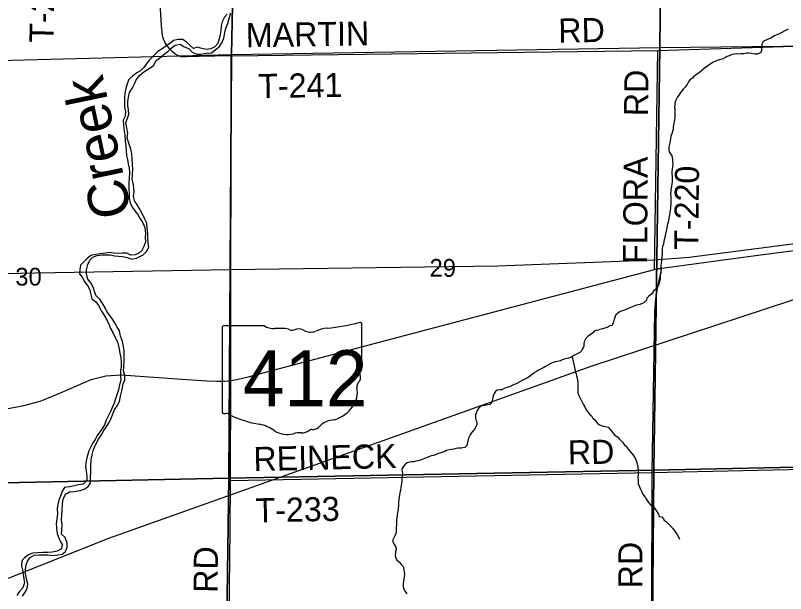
# Model space of a CAD drawing. Extents: x -8.5 to 18.7, y -20.3 to 7.
# Drawn here: x 0.633 to 4.267, y 2.554 to 5.281 of the extents above; entities that cross this region are included whole.
import ezdxf

# ---------------------------------------------------------------- set-up
doc = ezdxf.new("R2010")
doc.units = 0
for name, color, linetype in [('Default', 7, 'Continuous'), ('GM_X_Minor_River', 7, 'Continuous'), ('GM_X_Minor_River_Text', 7, 'Continuous'), ('GM_X_Rail_Line', 7, 'Continuous'), ('GM_X_Section', 7, 'Continuous'), ('GM_X_Section_Text', 7, 'Continuous'), ('GM_X_State_Location', 7, 'Continuous'), ('GM_X_State_Route', 7, 'Continuous'), ('GM_X_State_Shield', 7, 'Continuous'), ('GM_X_Township_Road', 7, 'Continuous'), ('GM_X_Township_Road_Text', 7, 'Continuous')]:
    doc.layers.add(name, color=color, linetype=linetype)

msp = doc.modelspace()

# ---------------------------------------------------------------- linework, layer by layer
at = {"layer": 'Default'}
for points in [[(1.6907, 6.938), (-0.1988, 6.938), (-0.2415, 5.0861), (-0.2425, 5.0482), (1.6521, 5.0972)], [(3.6931, 6.938), (1.6907, 6.938), (1.6521, 5.0972), (3.6732, 5.1302)], [(5.7052, 6.938), (3.6931, 6.938), (3.6732, 5.1302), (5.695, 5.1526)]]:
    msp.add_lwpolyline(points, close=True, dxfattribs=at)
at = {"layer": 'GM_X_Minor_River'}
for points in [[(1.1443, 3.6243), (1.146, 3.6569), (1.1466, 3.6782), (1.1464, 3.7002), (1.1424, 3.7193), (1.1385, 3.7437), (1.1293, 3.7682), (1.1231, 3.7927), (1.1115, 3.8135), (1.1014, 3.8305), (1.0913, 3.849), (1.0788, 3.8661), (1.0642, 3.8847), (1.0555, 3.9024), (1.0425, 3.9248), (1.0316, 3.9433), (1.0138, 3.959), (1.0053, 3.979), (0.9998, 3.9996), (0.989, 4.0204), (0.9742, 4.0368), (0.9688, 4.0605), (0.9686, 4.0817), (0.9746, 4.1059), (0.9842, 4.1269), (0.9983, 4.1402), (1.0182, 4.1495), (1.0403, 4.1512), (1.0615, 4.1513), (1.0812, 4.1516), (1.1001, 4.1472), (1.119, 4.146), (1.1387, 4.1439), (1.1613, 4.1395), (1.1808, 4.1321), (1.2044, 4.136), (1.2352, 4.1519), (1.2516, 4.1681), (1.2627, 4.1876), (1.2595, 4.2082), (1.2578, 4.2287), (1.2569, 4.253), (1.2545, 4.2774), (1.2529, 4.301), (1.2428, 4.321), (1.2299, 4.3495), (1.2161, 4.3719), (1.2053, 4.3904), (1.1943, 4.4074), (1.1904, 4.4288), (1.1924, 4.4492), (1.1895, 4.482), (1.1842, 4.5095), (1.1855, 4.5284), (1.1862, 4.5565), (1.1846, 4.5786), (1.1838, 4.6051), (1.1828, 4.6264), (1.1766, 4.6502), (1.1689, 4.6739), (1.1598, 4.7023), (1.1628, 4.7257), (1.1581, 4.7517), (1.1542, 4.7753), (1.1616, 4.7964), (1.1675, 4.816), (1.1658, 4.8365), (1.1633, 4.8563), (1.1638, 4.8753), (1.1659, 4.8965), (1.1718, 4.9184), (1.1852, 4.9393), (1.1941, 4.958), (1.2022, 4.9775), (1.2179, 4.9976), (1.2381, 5.0145), (1.2689, 5.0334), (1.2844, 5.0459), (1.2972, 5.0691), (1.3134, 5.08), (1.332, 5.0955), (1.3537, 5.1123), (1.367, 5.1264), (1.3871, 5.1403), (1.4108, 5.1465), (1.4271, 5.1346), (1.4519, 5.1241), (1.4674, 5.1085), (1.4883, 5.098), (1.5081, 5.0982), (1.5347, 5.1028), (1.5583, 5.1052), (1.5761, 5.1184), (1.594, 5.1338), (1.6073, 5.1517), (1.6163, 5.1735), (1.6208, 5.2014), (1.6259, 5.2211), (1.6349, 5.2436), (1.6415, 5.2662), (1.6499, 5.2933)], [(1.6315, 5.2877), (1.619, 5.2729), (1.6078, 5.2512), (1.6034, 5.2315), (1.6021, 5.2103), (1.5986, 5.1914), (1.5942, 5.171), (1.5875, 5.1484), (1.5742, 5.1329), (1.555, 5.1243), (1.5329, 5.1211), (1.5126, 5.1254), (1.4908, 5.1314), (1.4724, 5.1258), (1.4576, 5.1399), (1.4406, 5.1555), (1.422, 5.1682), (1.4007, 5.1672), (1.3793, 5.1625), (1.3592, 5.1479), (1.343, 5.1362), (1.3252, 5.123), (1.3044, 5.1107), (1.281, 5.0878), (1.2631, 5.07), (1.2497, 5.0514), (1.2371, 5.0335), (1.2231, 5.0202), (1.2054, 5.0109), (1.1868, 4.9969), (1.1673, 4.9792), (1.1607, 4.9589), (1.1533, 4.9363), (1.1497, 4.9152), (1.1476, 4.8932), (1.1477, 4.8697), (1.1479, 4.8492), (1.1518, 4.8263), (1.1513, 4.8065), (1.1417, 4.7878), (1.1426, 4.7658), (1.1436, 4.746), (1.1496, 4.7177), (1.1511, 4.6888), (1.1535, 4.6645), (1.156, 4.6446), (1.1576, 4.6211)], [(4.2799, 5.2163), (4.2631, 5.2081), (4.2501, 5.2014), (4.2334, 5.1932), (4.2189, 5.1865), (4.2097, 5.1821), (4.1975, 5.1746), (4.1876, 5.1709), (4.1784, 5.1665), (4.1685, 5.162), (4.1601, 5.1553), (4.1547, 5.1462), (4.1546, 5.1379), (4.1537, 5.1257), (4.1543, 5.1166), (4.1512, 5.1068), (4.1344, 5.0979), (4.1223, 5.098), (4.1079, 5.1012), (4.0935, 5.1036), (4.0851, 5.1029), (4.0684, 5.1001), (4.057, 5.0994), (4.0472, 5.0988), (4.0366, 5.0997), (4.0259, 5.099), (4.016, 5.0968), (4.0016, 5.0909), (3.9917, 5.0872), (3.9833, 5.0835), (3.9726, 5.0761), (3.9497, 5.0702), (3.9261, 5.0614), (3.9047, 5.0472), (3.8848, 5.0322), (3.8595, 5.0112), (3.8511, 5.006), (3.8351, 4.994), (3.8274, 4.9857), (3.8159, 4.9783), (3.8097, 4.9685), (3.8028, 4.9556), (3.7935, 4.9436)], [(3.7935, 4.9436), (3.7843, 4.9331), (3.7728, 4.9195), (3.7635, 4.9059), (3.7565, 4.8946), (3.7488, 4.8818), (3.7449, 4.8682), (3.744, 4.8598), (3.7439, 4.8485), (3.7445, 4.8371), (3.7452, 4.8279), (3.745, 4.8097), (3.744, 4.7961), (3.7407, 4.7733), (3.7375, 4.7551), (3.7366, 4.7438), (3.7342, 4.7339), (3.7311, 4.7226), (3.7264, 4.7112), (3.7248, 4.7014), (3.7207, 4.6809), (3.7167, 4.6612), (3.7158, 4.6468), (3.718, 4.6384), (3.7247, 4.6285), (3.7306, 4.6186), (3.7342, 4.6018), (3.7341, 4.5935), (3.7347, 4.5798), (3.7338, 4.5676), (3.7322, 4.5555), (3.7313, 4.5472), (3.7312, 4.5358), (3.7326, 4.5206), (3.7324, 4.5069), (3.7315, 4.4948), (3.7306, 4.4864), (3.729, 4.4736), (3.7265, 4.4592), (3.7257, 4.4501), (3.7248, 4.4394), (3.7254, 4.4273), (3.7251, 4.4), (3.7258, 4.3908), (3.7249, 4.3802), (3.724, 4.3711), (3.7224, 4.3613), (3.7215, 4.3529), (3.7191, 4.3408), (3.7175, 4.3325), (3.7159, 4.3234), (3.7127, 4.3059), (3.7087, 4.2916), (3.7063, 4.2779), (3.7039, 4.2658), (3.7015, 4.2567), (3.6998, 4.2438), (3.6966, 4.2272), (3.6934, 4.2166), (3.691, 4.2029), (3.6871, 4.1916), (3.6847, 4.181), (3.6844, 4.1544), (3.6835, 4.1445), (3.6811, 4.1332), (3.6817, 4.1218), (3.6809, 4.1127), (3.6792, 4.1036), (3.679, 4.0854), (3.6782, 4.077), (3.6781, 4.0687), (3.6756, 4.0543), (3.6755, 4.0452), (3.6747, 4.0361), (3.673, 4.0239), (3.6699, 4.0133), (3.6652, 4.0028), (3.6567, 3.9915), (3.646, 3.9817), (3.6367, 3.9674), (3.6214, 3.9577), (3.613, 3.9471), (3.6114, 3.938), (3.5991, 3.926), (3.5899, 3.9216), (3.58, 3.9179), (3.5717, 3.9164), (3.5595, 3.9128), (3.5457, 3.9061), (3.5358, 3.9032), (3.5259, 3.8987), (3.5175, 3.895), (3.5069, 3.8913), (3.4985, 3.8884), (3.4871, 3.8839), (3.4748, 3.8757), (3.4664, 3.869), (3.4586, 3.8486), (3.4547, 3.8357), (3.4484, 3.8191), (3.4385, 3.8169)], [(1.1576, 4.6211), (1.1624, 4.6019), (1.1649, 4.5814), (1.1697, 4.5615), (1.1714, 4.5417), (1.1692, 4.5144), (1.1678, 4.4917), (1.1679, 4.4666), (1.1694, 4.4377), (1.1696, 4.4187), (1.1736, 4.3966), (1.1822, 4.3796), (1.1969, 4.3603), (1.21, 4.3424), (1.2208, 4.3216), (1.234, 4.303), (1.244, 4.2807), (1.2463, 4.2533), (1.245, 4.2336), (1.2467, 4.2131), (1.2393, 4.1913), (1.2297, 4.1725), (1.215, 4.16), (1.1973, 4.1514), (1.1775, 4.1497), (1.1588, 4.1593), (1.1376, 4.1591), (1.1163, 4.1589), (1.0974, 4.1602), (1.0785, 4.163), (1.0572, 4.1598), (1.0321, 4.1559), (1.0115, 4.1542), (0.9886, 4.1488), (0.9693, 4.1334), (0.9544, 4.1178), (0.9404, 4.103), (0.936, 4.0826), (0.9355, 4.0629), (0.9472, 4.0459), (0.9602, 4.0235), (0.9727, 4.0072), (0.9835, 3.9872), (0.9889, 3.9627), (0.9937, 3.9444), (1.0116, 3.931), (1.024, 3.9131), (1.0392, 3.8861), (1.0493, 3.8692), (1.0617, 3.8506), (1.0718, 3.8298), (1.0817, 3.8037), (1.0918, 3.786), (1.1041, 3.7613), (1.1141, 3.7413), (1.121, 3.7146), (1.1248, 3.6886), (1.1295, 3.6665), (1.1313, 3.6467), (1.1322, 3.6254), (1.1286, 3.605), (1.128, 3.5815), (1.1297, 3.5601), (1.1246, 3.5383), (1.1186, 3.5149), (1.1119, 3.4923), (1.1053, 3.472), (1.098, 3.4524), (1.0914, 3.4344), (1.0817, 3.4126), (1.0721, 3.3939), (1.0617, 3.3722), (1.0527, 3.3504), (1.0401, 3.3302), (1.0188, 3.3004), (1.0091, 3.281), (0.9973, 3.2653), (0.9893, 3.2466), (0.9796, 3.2271), (0.9713, 3.2007), (0.9662, 3.1804), (0.9633, 3.1546), (0.9672, 3.1333), (0.9696, 3.1074), (0.9698, 3.0876), (0.9519, 3.0699), (0.9298, 3.0675), (0.9114, 3.0619), (0.8886, 3.0572), (0.8642, 3.0541), (0.8539, 3.0369), (0.8466, 3.0189), (0.8368, 2.9948), (0.8325, 2.9744), (0.8296, 2.9533), (0.8305, 2.9305), (0.8276, 2.907), (0.8254, 2.8828), (0.8265, 2.8637), (0.8295, 2.8371), (0.8366, 2.8194)], [(3.4385, 3.8169), (3.424, 3.8095), (3.4141, 3.8058), (3.4027, 3.8021), (3.3913, 3.7992), (3.3829, 3.797), (3.373, 3.7956), (3.3639, 3.7919), (3.3577, 3.7836), (3.347, 3.7769), (3.3363, 3.7679), (3.324, 3.7574), (3.317, 3.7423), (3.3146, 3.7324), (3.3153, 3.7218), (3.3052, 3.6999), (3.296, 3.6916), (3.2776, 3.6812), (3.2654, 3.6753), (3.2532, 3.667), (3.2365, 3.6634), (3.222, 3.6598), (3.2136, 3.6568), (3.2037, 3.6524), (3.19, 3.6495), (3.1794, 3.6466), (3.1657, 3.6422), (3.1557, 3.637), (3.1458, 3.631), (3.1351, 3.6258), (3.126, 3.6206), (3.1107, 3.6131), (3.1008, 3.6072), (3.0916, 3.6012), (3.0809, 3.5952), (3.0725, 3.5885), (3.0618, 3.5803), (3.0488, 3.572), (3.0366, 3.5653), (3.0236, 3.5586), (3.0129, 3.5527), (2.9954, 3.5438), (2.987, 3.5401), (2.9763, 3.5349), (2.9649, 3.5297), (2.9473, 3.5238), (2.939, 3.5208), (2.9275, 3.5156), (2.9184, 3.515), (2.907, 3.5136), (2.8986, 3.5068), (2.8917, 3.4978), (2.8862, 3.4812), (2.8838, 3.4706), (2.8806, 3.4577), (2.8721, 3.4464), (2.8546, 3.442), (2.8386, 3.4399), (2.8288, 3.4385), (2.818, 3.4272), (2.8126, 3.4174), (2.8064, 3.4053), (2.8033, 3.397), (2.8046, 3.3841), (2.806, 3.3735), (2.8097, 3.3635), (2.8096, 3.3514), (2.8072, 3.3431), (2.7995, 3.3302), (2.791, 3.3197), (2.7841, 3.3114), (2.7787, 3.3024), (2.7717, 3.2873), (2.7677, 3.2736), (2.7645, 3.2585), (2.7614, 3.2502), (2.7529, 3.2427), (2.7362, 3.2398), (2.7218, 3.24), (2.7104, 3.2378), (2.702, 3.2356), (2.6929, 3.2342), (2.6807, 3.2313), (2.6671, 3.2284), (2.6587, 3.2239), (2.6404, 3.2173), (2.6251, 3.2129), (2.6145, 3.2085), (2.6053, 3.2055), (2.5955, 3.2034), (2.5802, 3.1982), (2.5634, 3.1908), (2.5451, 3.1826), (2.533, 3.1797), (2.5216, 3.1783), (2.5132, 3.1762), (2.5018, 3.1748), (2.4919, 3.1741), (2.482, 3.1712), (2.4706, 3.1614), (2.459, 3.1479)], [(3.2599, 3.6716), (3.2759, 3.5992), (3.2796, 3.5901), (3.2811, 3.5817), (3.2832, 3.5718), (3.2854, 3.5604), (3.2875, 3.5497), (3.2873, 3.5285), (3.2864, 3.5186), (3.2862, 3.5012), (3.2914, 3.489), (3.3114, 3.4478), (3.3204, 3.4348), (3.3255, 3.4203), (3.342, 3.4011), (3.3525, 3.3911), (3.3584, 3.3812), (3.3667, 3.3728), (3.3742, 3.3636), (3.3846, 3.3513), (3.4066, 3.3435), (3.4164, 3.3419), (3.4308, 3.3387), (3.4398, 3.3287), (3.4607, 3.3027), (3.4758, 3.2919), (3.4833, 3.2827), (3.499, 3.2673), (3.5057, 3.2574), (3.5185, 3.2466), (3.5244, 3.2359), (3.5342, 3.2244), (3.5432, 3.2129), (3.5514, 3.2015), (3.5573, 3.1931), (3.564, 3.177), (3.5669, 3.1664), (3.5691, 3.1572), (3.5705, 3.1489), (3.5719, 3.1382), (3.5716, 3.1162), (3.5707, 3.101), (3.5714, 3.0912), (3.5712, 3.0805), (3.5719, 3.0714), (3.5778, 3.0577), (3.583, 3.0462), (3.5874, 3.0363), (3.5926, 3.0241), (3.6045, 3.0081), (3.6105, 2.9974), (3.6202, 2.9843), (3.6322, 2.9706), (3.6442, 2.9628), (3.654, 2.9506), (3.6681, 2.9284), (3.671, 2.9177), (3.6832, 2.9153), (3.6906, 2.9069), (3.6951, 2.8985), (3.7041, 2.8939), (3.7154, 2.8831), (3.7244, 2.8731), (3.7364, 2.8586), (3.7446, 2.8479), (3.7513, 2.8387), (3.7573, 2.8303), (3.7662, 2.8104)], [(0.7866, 2.7373), (0.8055, 2.7337), (0.8321, 2.736), (0.8527, 2.7392), (0.8697, 2.7517), (0.8763, 2.7728), (0.8768, 2.7917), (0.8669, 2.8178), (0.8507, 2.8335), (0.852, 2.8532), (0.8534, 2.8805), (0.8495, 2.9011), (0.8524, 2.9261), (0.8537, 2.9465), (0.8553, 2.9776), (0.8574, 2.9996), (0.8694, 3.0228), (0.8879, 3.0337), (0.91, 3.0353), (0.9389, 3.0406), (0.9573, 3.0462), (0.9766, 3.0586), (0.9877, 3.0757), (0.9875, 3.0985), (0.9891, 3.1296), (0.989, 3.1532), (0.9899, 3.1866), (0.9943, 3.2085), (1.001, 3.2333), (1.0116, 3.2581), (1.0251, 3.282), (1.037, 3.3007), (1.0497, 3.3239), (1.0608, 3.3395), (1.0734, 3.3589), (1.0847, 3.3806), (1.0928, 3.4024), (1.1018, 3.4242), (1.1135, 3.4391), (1.1232, 3.4608), (1.1292, 3.4857), (1.1344, 3.5099), (1.1414, 3.5431), (1.1487, 3.5611), (1.1485, 3.5817), (1.1431, 3.6053), (1.1443, 3.6243)], [(2.459, 3.1479), (2.4566, 3.1388), (2.4573, 3.1297), (2.4587, 3.1206), (2.4578, 3.1054), (2.4569, 3.094), (2.456, 3.0849), (2.4527, 3.0637), (2.4519, 3.0523), (2.4502, 3.044), (2.447, 3.0296), (2.4454, 3.0182), (2.4429, 2.9985), (2.4405, 2.9849), (2.441, 2.9681), (2.4394, 2.9583), (2.4386, 2.9499), (2.4361, 2.9363), (2.4337, 2.9242), (2.4321, 2.9128), (2.4311, 2.8984), (2.4309, 2.8817), (2.43, 2.8627), (2.429, 2.846), (2.4274, 2.8377), (2.4235, 2.8271), (2.4188, 2.8173), (2.4134, 2.8075), (2.4133, 2.7991), (2.4208, 2.7861), (2.4274, 2.7732), (2.4296, 2.7618), (2.4272, 2.7519), (2.4263, 2.7436), (2.4255, 2.7337), (2.4269, 2.7253), (2.4328, 2.7116), (2.4448, 2.7016), (2.4538, 2.6916), (2.4635, 2.6794), (2.4664, 2.6665), (2.4678, 2.6551), (2.4685, 2.6467), (2.4668, 2.6323), (2.4652, 2.6232), (2.4635, 2.6126), (2.4626, 2.5997), (2.4633, 2.5875), (2.4639, 2.5777), (2.4728, 2.5631), (2.4803, 2.5524)], [(0.8366, 2.8194), (0.8437, 2.8018), (0.8531, 2.7848), (0.8496, 2.7644), (0.8303, 2.7543), (0.8067, 2.7496), (0.7846, 2.7472), (0.7626, 2.747), (0.7391, 2.7454), (0.7148, 2.7445), (0.6941, 2.7375), (0.6755, 2.7228), (0.6637, 2.708), (0.6616, 2.6845), (0.6664, 2.6654), (0.6688, 2.6433), (0.6728, 2.6234), (0.6761, 2.6044), (0.6671, 2.5803), (0.6507, 2.5618), (0.6396, 2.5446)], [(0.666, 2.5416), (0.6787, 2.5602), (0.6875, 2.5775), (0.6919, 2.5994), (0.6842, 2.6231), (0.681, 2.6475), (0.6808, 2.6673), (0.6829, 2.6892), (0.6902, 2.7072), (0.7044, 2.7251), (0.7229, 2.7352), (0.7441, 2.7361), (0.7638, 2.7364), (0.7866, 2.7373)]]:
    msp.add_lwpolyline(points, dxfattribs=at)
at = {"layer": 'GM_X_Rail_Line'}
for points in [[(-1.9486, 3.8337), (-1.8292, 3.9049), (-1.7104, 3.9626), (-1.621, 3.9886), (-1.526, 4.0033), (-1.4366, 4.0079), (-0.4772, 4.0407), (0.7265, 4.0667), (1.6475, 4.0825), (2.91, 4.0995), (3.6477, 4.1278), (3.8129, 4.1403), (4.3242, 4.207)], [(-3.1051, 1.2532), (-1.8587, 1.7404), (-1.0506, 2.0219), (-0.5317, 2.1977), (0.6034, 2.6279), (1.0736, 2.8146), (2.4168, 3.2935), (3.3492, 3.6263), (4.4113, 3.9753)]]:
    msp.add_lwpolyline(points, dxfattribs=at)
at = {"layer": 'GM_X_Section'}
for points in [[(3.6732, 5.1302), (3.6457, 3.1367), (1.6397, 3.0984), (1.6521, 5.0972)], [(5.695, 5.1526), (5.6525, 3.1789), (3.6457, 3.1367), (3.6732, 5.1302)], [(1.6521, 5.0972), (1.6397, 3.0984), (-0.2624, 3.0586), (-0.2637, 3.0843), (-0.2425, 5.0482)], [(5.6525, 3.1789), (5.621, 1.1642), (5.5445, 1.1632), (3.628, 1.1349), (3.6457, 3.1367)], [(3.6457, 3.1367), (3.628, 1.1349), (3.5552, 1.1316), (1.6114, 1.0875), (1.6397, 3.0984)], [(1.6397, 3.0984), (1.6114, 1.0875), (1.5424, 1.0872), (-0.2815, 1.0613), (-0.2624, 3.0586)]]:
    msp.add_lwpolyline(points, close=True, dxfattribs=at)
at = {"layer": 'GM_X_State_Route'}
msp.add_line((3.6494, 4.0835), (3.6828, 4.0897), dxfattribs=at)
for points in [[(3.6828, 4.0897), (4.1248, 4.1491), (4.6583, 4.2176), (5.341, 4.3001), (5.616, 4.3295)], [(1.3091, 3.5737), (1.4178, 3.566), (1.5366, 3.5579), (1.5854, 3.5559), (1.6206, 3.5565), (1.6491, 3.5591), (1.6779, 3.5637), (1.7367, 3.5781), (1.7953, 3.5937), (3.6494, 4.0835)], [(0.7887, 3.4771), (0.8462, 3.5008), (0.9898, 3.5632), (1.0598, 3.5817), (1.1339, 3.5865), (1.2628, 3.5769), (1.3091, 3.5737)], [(-0.2468, 3.2528), (-0.0497, 3.2938), (0.4549, 3.3997), (0.673, 3.4412), (0.7498, 3.461), (0.7887, 3.4771)]]:
    msp.add_lwpolyline(points, dxfattribs=at)
at = {"layer": 'GM_X_State_Shield'}
for p, q in [((1.8076, 3.8169), (1.6145, 3.8169)), ((2.2672, 3.6175), (2.2672, 3.8268)), ((1.608, 3.81), (1.608, 3.4098)), ((2.2671, 3.6175), (2.2672, 3.6175))]:
    msp.add_line(p, q, dxfattribs=at)
for centre, major_axis, start_param, end_param in [((1.6156, 3.8109), (0.00764, 0), 1.712693, 3.28349), ((1.8535, 3.8634), (0.0741, 0), 4.042523, 4.731795), ((2.0324, 4.3626), (0.699, 0), 4.814394, 5.042369), ((2.2599, 3.8277), (0.00734, 0), 6.141152, 7.989035), ((1.8781, 3.5922), (0.2659, 0), 1.404758, 1.657858), ((1.9385, 3.813), (0.0214, 0), 3.836095, 5.185415), ((1.9698, 3.7667), (0.0444, 0), 0.950623, 2.079405), ((2.0272, 3.8302), (0.0534, 0), 4.081561, 5.145723), ((2.1216, 3.6947), (0.1406, 0), 1.699011, 2.107814), ((2.2655, 3.6021), (0.0114, 0), 1.883978, 3.671073), ((2.2594, 3.6167), (0.00785, 0), 5.05454, 6.418171), ((2.1933, 3.5756), (0.0682, 0), 5.934695, 6.695948), ((2.2935, 3.5299), (0.0496, 0), 2.387724, 3.262537), ((2.0715, 3.5032), (0.1748, 0), 5.101752, 6.440018), ((1.6156, 3.4089), (0.0077, 0), 3.00124, 4.508301), ((1.6168, 3.4499), (0.0588, 0), 4.665946, 4.897461), ((1.6288, 3.3867), (0.0212, 0), 0.519207, 1.627899), ((1.8965, 3.7463), (0.5048, 0), 4.195997, 4.488961), ((1.746, 3.23), (0.1579, 0), 0.823519, 1.323587), ((2.1453, 3.2974), (0.0958, 0), 1.647645, 2.488434), ((1.9168, 3.3847), (0.1002, 0), 4.026481, 4.996735), ((1.9747, 3.2463), (0.0824, 0), 1.495662, 1.94098), ((1.9821, 3.3548), (0.0534, 0), 4.691044, 5.507374), ((2.0304, 3.316), (0.015, 0), 1.147584, 2.315152), ((2.0239, 3.371), (0.0565, 0), 4.937069, 5.64225)]:
    msp.add_ellipse(centre, major_axis=major_axis, ratio=0.8, start_param=start_param, end_param=end_param, dxfattribs=at)
at = {"layer": 'GM_X_Township_Road'}
for p, q in [((3.6494, 4.0835), (3.6645, 5.116)), ((3.6828, 4.0897), (3.6494, 4.0835)), ((3.6371, 3.1258), (4.6447, 3.1469)), ((1.6481, 3.0875), (3.6371, 3.1258)), ((3.6322, 1.1225), (3.6371, 3.1258))]:
    msp.add_line(p, q, dxfattribs=at)
for points in [[(1.6218, 1.0826), (1.6277, 1.6004), (1.635, 2.0146), (1.6408, 2.4521), (1.6457, 2.8527), (1.6481, 3.0875), (1.6491, 3.5591), (1.651, 5.0905), (1.4986, 5.0875), (1.4403, 5.0855), (1.4154, 5.0868), (1.3987, 5.092), (1.3865, 5.0987), (1.3738, 5.1097), (1.3594, 5.1253), (1.3487, 5.1373), (1.3377, 5.1545), (1.3303, 5.1734), (1.3263, 5.1886), (1.3218, 5.2324), (1.3118, 5.4222), (1.3088, 5.7394), (1.3049, 6.0185), (1.3029, 6.084)], [(1.651, 5.0905), (3.6645, 5.116), (4.6555, 5.1469), (5.6803, 5.1619)], [(3.6371, 3.1258), (3.6497, 3.8835), (3.6544, 3.9452), (3.6651, 4.0024), (3.6828, 4.0897)]]:
    msp.add_lwpolyline(points, dxfattribs=at)

# ---------------------------------------------------------------- texts
at = {"layer": 'GM_X_Minor_River_Text'}
msp.add_text('Creek', height=0.18951, rotation=101.82, dxfattribs=at).set_placement((1.1822, 4.3444))
at = {"layer": 'GM_X_Section_Text'}
for s, p in [('29', (2.5873, 4.0486)), ('30', (0.6323, 4.007))]:
    msp.add_text(s, height=0.08371, rotation=0, dxfattribs=at).set_placement(p)
at = {"layer": 'GM_X_State_Location'}
for s in ['s', 'r']:
    msp.add_text(s, height=0.000379, dxfattribs=at).set_placement((1.9302, 3.5833))
msp.add_text('412', height=0.000379, rotation=0, dxfattribs=at).set_placement((1.7965, 3.5558))
at = {"layer": 'GM_X_State_Shield'}
msp.add_text('412', height=0.26367, dxfattribs=at).set_placement((1.706, 3.438))
at = {"layer": 'GM_X_Township_Road_Text'}
for s, rotation, p in [('T-200', 88.8762, (0.812, 5.1513)), ('MARTIN', 0.8709, (1.7208, 5.1311)), ('RD', 0.9872, (3.1957, 5.1528)), ('RD', 89.5063, (3.6185, 4.8056)), ('T-241', 0.8431, (1.7794, 4.8913)), ('FLORA', 89.5805, (3.6134, 4.1088)), ('T-220', 89.4386, (3.8554, 4.1749)), ('RD', 0.9881, (3.2407, 3.1632)), ('REINECK', 1.2697, (1.7572, 3.1316)), ('T-233', 1.1237, (1.767, 2.8897)), ('RD', 89.5063, (1.5868, 2.5572)), ('RD', 90, (3.5918, 2.5785))]:
    msp.add_text(s, height=0.11364, rotation=rotation, dxfattribs=at).set_placement(p)

doc.saveas('drawing.dxf')
